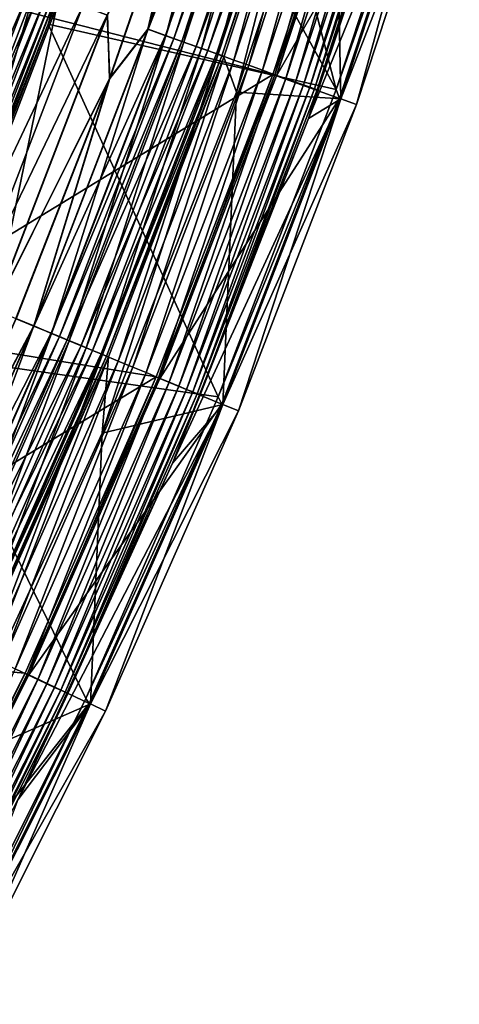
# Model space of a CAD drawing. Header units: metres. Extents: x -901 to 901, y -486 to 401.
# Tile 284 of 370: x 879 to 892, y -295 to -266. Entities that reach past the tile are written whole.
import ezdxf

# ---------------------------------------------------------------- set-up
doc = ezdxf.new("R2010")
doc.units = ezdxf.units.M

msp = doc.modelspace()

# ---------------------------------------------------------------- linework, layer by layer
at = {"layer": 'top'}
for points in [[(882.477661, -257.139374, -613.146606), (884.096924, -251.629318, -613.146606), (888.229797, -267.58609, -107.314049)], [(888.229797, -267.58609, -107.314049), (884.096924, -251.629318, -613.146606), (891.303223, -258.25296, -107.314049)], [(879.619629, -265.636017, -613.146606), (882.477661, -257.139374, -613.146606), (888.229797, -267.58609, -107.314049)], [(882.477661, -257.139374, -613.146606), (879.619629, -265.636017, -613.146606), (879.861084, -264.810638, -613.819397)], [(886.335449, -267.144775, -107.279144), (889.370361, -257.957825, -107.279144), (877.739563, -264.954834, -613.111694)], [(886.335449, -267.144775, -107.279144), (886.447144, -267.184753, -98), (889.370361, -257.957825, -107.279144)], [(886.447144, -267.184753, -98), (889.483948, -257.99231, -98), (889.370361, -257.957825, -107.279144)], [(889.483948, -257.99231, -98), (886.447144, -267.184753, -98), (891.397888, -258.572876, -98)], [(891.303223, -258.25296, -107.314049), (891.397888, -258.572876, -98), (888.229797, -267.58609, -107.314049)], [(891.397888, -258.572876, -98), (886.447144, -267.184753, -98), (888.330322, -267.858521, -98)], [(891.397888, -258.572876, -98), (888.330322, -267.858521, -98), (888.229797, -267.58609, -107.314049)], [(875.41864, -273.092102, -616.963562), (878.756836, -264.415619, -616.963562), (879.091003, -264.535156, -616.387024)], [(875.746521, -273.227936, -616.387024), (875.41864, -273.092102, -616.963562), (879.091003, -264.535156, -616.387024)], [(879.091003, -264.535156, -616.387024), (879.370972, -264.635315, -615.778259), (875.746521, -273.227936, -616.387024)], [(879.370972, -264.635315, -615.778259), (876.02124, -273.341736, -615.778259), (875.746521, -273.227936, -616.387024)], [(879.370972, -264.635315, -615.778259), (879.593628, -264.714966, -615.142639), (876.02124, -273.341736, -615.778259)], [(879.593628, -264.714966, -615.142639), (876.239807, -273.432251, -615.142639), (876.02124, -273.341736, -615.778259)], [(876.239807, -273.432251, -615.142639), (879.593628, -264.714966, -615.142639), (879.757446, -264.77356, -614.487244)], [(876.400513, -273.49881, -614.487244), (876.239807, -273.432251, -615.142639), (879.757446, -264.77356, -614.487244)], [(876.400513, -273.49881, -614.487244), (879.757446, -264.77356, -614.487244), (879.861084, -264.810638, -613.819397)], [(876.502197, -273.540924, -613.819397), (876.400513, -273.49881, -614.487244), (879.861084, -264.810638, -613.819397)], [(879.861084, -264.810638, -613.819397), (879.619629, -265.636017, -613.146606), (876.502197, -273.540924, -613.819397)], [(873.888, -274.713715, -613.111694), (886.335449, -267.144775, -107.279144), (877.739563, -264.954834, -613.111694)], [(884.706116, -276.770538, -107.314049), (875.726929, -275.499268, -613.146606), (879.619629, -265.636017, -613.146606)], [(879.619629, -265.636017, -613.146606), (875.726929, -275.499268, -613.146606), (876.502197, -273.540924, -613.819397)], [(888.229797, -267.58609, -107.314049), (884.706116, -276.770538, -107.314049), (879.619629, -265.636017, -613.146606)], [(882.853271, -276.171661, -107.279144), (886.335449, -267.144775, -107.279144), (873.888, -274.713715, -613.111694)], [(882.853271, -276.171661, -107.279144), (882.962952, -276.217102, -98), (886.335449, -267.144775, -107.279144)], [(882.962952, -276.217102, -98), (886.447144, -267.184753, -98), (886.335449, -267.144775, -107.279144)], [(886.447144, -267.184753, -98), (882.962952, -276.217102, -98), (888.330322, -267.858521, -98)], [(888.330322, -267.858521, -98), (882.962952, -276.217102, -98), (884.810791, -276.982452, -98)], [(888.229797, -267.58609, -107.314049), (888.330322, -267.858521, -98), (884.706116, -276.770538, -107.314049)], [(888.330322, -267.858521, -98), (884.810791, -276.982452, -98), (884.706116, -276.770538, -107.314049)], [(869.498901, -284.24292, -613.111694), (882.853271, -276.171661, -107.279144), (873.888, -274.713715, -613.111694)], [(884.706116, -276.770538, -107.314049), (880.74176, -285.774933, -107.314049), (875.726929, -275.499268, -613.146606)], [(880.74176, -285.774933, -107.314049), (876.34613, -294.567993, -107.314049), (875.726929, -275.499268, -613.146606)], [(869.498901, -284.24292, -613.111694), (878.932556, -285.016876, -107.279144), (882.853271, -276.171661, -107.279144)], [(878.932556, -285.016876, -107.279144), (879.039856, -285.067627, -98), (882.853271, -276.171661, -107.279144)], [(879.039856, -285.067627, -98), (882.962952, -276.217102, -98), (882.853271, -276.171661, -107.279144)], [(882.962952, -276.217102, -98), (879.039856, -285.067627, -98), (884.810791, -276.982452, -98)], [(884.810791, -276.982452, -98), (879.039856, -285.067627, -98), (880.8479, -285.922729, -98)], [(884.706116, -276.770538, -107.314049), (884.810791, -276.982452, -98), (880.74176, -285.774933, -107.314049)], [(884.810791, -276.982452, -98), (880.8479, -285.922729, -98), (880.74176, -285.774933, -107.314049)], [(874.582397, -293.659027, -107.279144), (878.932556, -285.016876, -107.279144), (869.498901, -284.24292, -613.111694)], [(874.582397, -293.659027, -107.279144), (874.687134, -293.714966, -98), (878.932556, -285.016876, -107.279144)], [(874.687134, -293.714966, -98), (879.039856, -285.067627, -98), (878.932556, -285.016876, -107.279144)], [(879.039856, -285.067627, -98), (874.687134, -293.714966, -98), (880.8479, -285.922729, -98)], [(876.45105, -294.657776, -98), (876.34613, -294.567993, -107.314049), (880.74176, -285.774933, -107.314049)], [(880.74176, -285.774933, -107.314049), (880.8479, -285.922729, -98), (876.45105, -294.657776, -98)], [(880.8479, -285.922729, -98), (874.687134, -293.714966, -98), (876.45105, -294.657776, -98)]]:
    msp.add_3dface(points, dxfattribs=at)
at = {"layer": 'top0'}
for points in [[(880.22467, -264.190063, -3.399924), (876.619751, -273.58847, -3.399924), (833.678528, -244.696198, -32.470963)], [(885.567139, -256.763672, -0.028766), (883.967896, -259.979309), (882.597351, -265.788147, -0.028766)], [(882.597351, -265.788147, -0.028766), (883.1427, -265.983215, -0.114353), (885.567139, -256.763672, -0.028766)], [(885.576904, -256.766663, -3.056892), (886.111206, -256.928619, -3.22474), (882.606995, -265.791565, -3.056892)], [(882.606995, -265.791565, -3.056892), (883.981995, -259.983856, -3), (885.576904, -256.766663, -3.056892)], [(886.111206, -256.928619, -3.22474), (883.13269, -265.979614, -3.22474), (882.606995, -265.791565, -3.056892)], [(886.111206, -256.928619, -3.22474), (886.363708, -257.005157, -3.348771), (883.13269, -265.979614, -3.22474)], [(885.567139, -256.763672, -0.028766), (883.1427, -265.983215, -0.114353), (886.121338, -256.931702, -0.114353)], [(886.121338, -256.931702, -0.114353), (883.1427, -265.983215, -0.114353), (883.678711, -266.174957, -0.255695)], [(886.121338, -256.931702, -0.114353), (883.678711, -266.174957, -0.255695), (886.666138, -257.096832, -0.255695)], [(886.363708, -257.005157, -3.348771), (883.381165, -266.068481, -3.348771), (883.13269, -265.979614, -3.22474)], [(886.363708, -257.005157, -3.348771), (886.60321, -257.077759, -3.497899), (883.381165, -266.068481, -3.348771)], [(886.60321, -257.077759, -3.497899), (883.616821, -266.152802, -3.497899), (883.381165, -266.068481, -3.348771)], [(886.60321, -257.077759, -3.497899), (887.03479, -257.208588, -3.865118), (883.616821, -266.152802, -3.497899)], [(887.03479, -257.208588, -3.865118), (884.041443, -266.304688, -3.865118), (883.616821, -266.152802, -3.497899)], [(886.666138, -257.096832, -0.255695), (883.678711, -266.174957, -0.255695), (884.199341, -266.361176, -0.451727)], [(887.03479, -257.208588, -3.865118), (887.389954, -257.316254, -4.312942), (884.041443, -266.304688, -3.865118)], [(886.666138, -257.096832, -0.255695), (884.199341, -266.361176, -0.451727), (887.195251, -257.257233, -0.451727)], [(887.195251, -257.257233, -0.451727), (884.199341, -266.361176, -0.451727), (884.69873, -266.539795, -0.70103)], [(884.69873, -266.539795, -0.70103), (887.70282, -257.411072, -0.70103), (887.195251, -257.257233, -0.451727)], [(887.389954, -257.316254, -4.312942), (884.39093, -266.429688, -4.312942), (884.041443, -266.304688, -3.865118)], [(887.389954, -257.316254, -4.312942), (887.65564, -257.39679, -4.82471), (884.39093, -266.429688, -4.312942)], [(887.65564, -257.39679, -4.82471), (884.652344, -266.523193, -4.82471), (884.39093, -266.429688, -4.312942)], [(887.65564, -257.39679, -4.82471), (887.820923, -257.446869, -5.381563), (884.652344, -266.523193, -4.82471)], [(887.820923, -257.446869, -5.381563), (884.814941, -266.58136, -5.381563), (884.652344, -266.523193, -4.82471)], [(885.172424, -266.709229, -1.000777), (887.70282, -257.411072, -0.70103), (884.69873, -266.539795, -0.70103)], [(887.820923, -257.446869, -5.381563), (887.886169, -257.506226, -5.959025), (884.814941, -266.58136, -5.381563)], [(887.886169, -257.506226, -5.959025), (884.875061, -266.620941, -5.959025), (884.814941, -266.58136, -5.381563)], [(887.886169, -257.506226, -5.959025), (885.247437, -267.673798, -87), (884.875061, -266.620941, -5.959025)], [(887.70282, -257.411072, -0.70103), (885.172424, -266.709229, -1.000777), (888.184204, -257.557007, -1.000777)], [(888.184204, -257.557007, -1.000777), (885.172424, -266.709229, -1.000777), (885.616211, -266.868011, -1.34779)], [(887.886169, -257.506226, -5.959025), (888.194824, -258.911102, -87), (885.247437, -267.673798, -87)], [(885.616211, -266.868011, -1.34779), (888.635254, -257.693756, -1.34779), (888.184204, -257.557007, -1.000777)], [(886.026001, -267.014587, -1.738888), (888.635254, -257.693756, -1.34779), (885.616211, -266.868011, -1.34779)], [(886.026001, -267.014587, -1.738888), (889.051758, -257.820007, -1.738888), (888.635254, -257.693756, -1.34779)], [(886.397766, -267.147583, -2.170691), (889.051758, -257.820007, -1.738888), (886.026001, -267.014587, -1.738888)], [(889.051758, -257.820007, -1.738888), (886.397766, -267.147583, -2.170691), (889.429626, -257.93454, -2.170691)], [(889.429626, -257.93454, -2.170691), (886.397766, -267.147583, -2.170691), (886.728394, -267.265839, -2.639013)], [(886.728394, -267.265839, -2.639013), (889.765564, -258.036377, -2.639013), (889.429626, -257.93454, -2.170691)], [(887.014709, -267.368256, -3.139467), (889.765564, -258.036377, -2.639013), (886.728394, -267.265839, -2.639013)], [(887.014709, -267.368256, -3.139467), (890.056641, -258.124603, -3.139467), (889.765564, -258.036377, -2.639013)], [(887.253784, -267.453766, -3.667668), (890.056641, -258.124603, -3.139467), (887.014709, -267.368256, -3.139467)], [(887.253784, -267.453766, -3.667668), (890.299622, -258.198273, -3.667668), (890.056641, -258.124603, -3.139467)], [(887.442932, -267.521423, -4.218875), (890.299622, -258.198273, -3.667668), (887.253784, -267.453766, -3.667668)], [(890.299622, -258.198273, -3.667668), (887.442932, -267.521423, -4.218875), (890.49176, -258.256531, -4.218875)], [(890.49176, -258.256531, -4.218875), (887.442932, -267.521423, -4.218875), (887.580627, -267.570709, -4.786941)], [(890.631775, -258.29895, -4.786941), (890.49176, -258.256531, -4.218875), (887.580627, -267.570709, -4.786941)], [(890.631775, -258.29895, -4.786941), (887.580627, -267.570709, -4.786941), (887.666016, -267.601227, -5.365363)], [(890.718506, -258.325256, -5.365363), (890.631775, -258.29895, -4.786941), (887.666016, -267.601227, -5.365363)], [(887.666016, -267.601227, -5.365363), (890.384705, -259.59024, -5.947641), (890.718506, -258.325256, -5.365363)], [(891.433838, -258.582397, -87), (890.384705, -259.59024, -5.947641), (887.403076, -268.454834, -5.947641)], [(891.433838, -258.582397, -87), (887.403076, -268.454834, -5.947641), (888.365662, -267.869904, -87)], [(891.433838, -258.582397, -87), (888.365662, -267.869904, -87), (888.194824, -258.911102, -87)], [(888.365662, -267.869904, -87), (885.247437, -267.673798, -87), (888.194824, -258.911102, -87)], [(887.403076, -268.454834, -5.947641), (890.384705, -259.59024, -5.947641), (887.666016, -267.601227, -5.365363)], [(883.981995, -259.983856, -3), (881.466797, -267.262421, -3), (881.387939, -265.37323, -3)], [(881.391724, -265.374573), (881.452881, -267.257324), (883.967896, -259.979309)], [(883.967896, -259.979309), (881.452881, -267.257324), (882.597351, -265.788147, -0.028766)], [(881.466797, -267.262421, -3), (883.981995, -259.983856, -3), (882.606995, -265.791565, -3.056892)], [(876.619751, -273.58847, -3.399924), (880.22467, -264.190063, -3.399924), (880.658752, -265.094696, -3.101714)], [(879.228088, -264.582916, -0.456723), (875.881042, -273.282471, -0.456723), (876.567688, -273.566895, -0.204445)], [(879.228088, -264.582916, -0.456723), (878.28363, -265.150696, -0.803848), (875.881042, -273.282471, -0.456723)], [(879.927856, -264.833221, -0.204445), (879.228088, -264.582916, -0.456723), (876.567688, -273.566895, -0.204445)], [(879.927856, -264.833221, -0.204445), (876.567688, -273.566895, -0.204445), (878.00238, -274.161163)], [(881.391724, -265.374573), (879.927856, -264.833221, -0.204445), (878.00238, -274.161163)], [(877.284912, -273.863953, -3.101714), (876.619751, -273.58847, -3.399924), (880.658752, -265.094696, -3.101714)], [(880.658752, -265.094696, -3.101714), (881.387939, -265.37323, -3), (877.284912, -273.863953, -3.101714)], [(881.387939, -265.37323, -3), (877.998657, -274.159637, -3), (877.284912, -273.863953, -3.101714)], [(881.387939, -265.37323, -3), (881.466797, -267.262421, -3), (877.998657, -274.159637, -3)], [(881.391724, -265.374573), (878.00238, -274.161163), (881.452881, -267.257324)], [(882.597351, -265.788147, -0.028766), (881.452881, -267.257324), (879.187134, -274.651917, -0.028766)], [(879.187134, -274.651917, -0.028766), (879.722229, -274.873535, -0.114353), (882.597351, -265.788147, -0.028766)], [(882.606995, -265.791565, -3.056892), (883.13269, -265.979614, -3.22474), (879.196594, -274.655823, -3.056892)], [(879.196594, -274.655823, -3.056892), (881.466797, -267.262421, -3), (882.606995, -265.791565, -3.056892)], [(879.722229, -274.873535, -0.114353), (883.1427, -265.983215, -0.114353), (882.597351, -265.788147, -0.028766)], [(883.13269, -265.979614, -3.22474), (879.712402, -274.869476, -3.22474), (879.196594, -274.655823, -3.056892)], [(883.13269, -265.979614, -3.22474), (883.381165, -266.068481, -3.348771), (879.712402, -274.869476, -3.22474)], [(883.381165, -266.068481, -3.348771), (879.956238, -274.970459, -3.348771), (879.712402, -274.869476, -3.22474)], [(879.722229, -274.873535, -0.114353), (880.24823, -275.091431, -0.255695), (883.1427, -265.983215, -0.114353)], [(883.381165, -266.068481, -3.348771), (883.616821, -266.152802, -3.497899), (879.956238, -274.970459, -3.348771)], [(883.1427, -265.983215, -0.114353), (880.24823, -275.091431, -0.255695), (883.678711, -266.174957, -0.255695)], [(883.616821, -266.152802, -3.497899), (880.187439, -275.066254, -3.497899), (879.956238, -274.970459, -3.348771)], [(883.616821, -266.152802, -3.497899), (884.041443, -266.304688, -3.865118), (880.187439, -275.066254, -3.497899)], [(884.041443, -266.304688, -3.865118), (880.604187, -275.238861, -3.865118), (880.187439, -275.066254, -3.497899)], [(883.678711, -266.174957, -0.255695), (880.24823, -275.091431, -0.255695), (880.759094, -275.303009, -0.451727)], [(884.041443, -266.304688, -3.865118), (884.39093, -266.429688, -4.312942), (880.604187, -275.238861, -3.865118)], [(883.678711, -266.174957, -0.255695), (880.759094, -275.303009, -0.451727), (884.199341, -266.361176, -0.451727)], [(884.199341, -266.361176, -0.451727), (880.759094, -275.303009, -0.451727), (881.249084, -275.505981, -0.70103)], [(884.199341, -266.361176, -0.451727), (881.249084, -275.505981, -0.70103), (884.69873, -266.539795, -0.70103)], [(884.39093, -266.429688, -4.312942), (880.947083, -275.38089, -4.312942), (880.604187, -275.238861, -3.865118)], [(884.39093, -266.429688, -4.312942), (884.652344, -266.523193, -4.82471), (880.947083, -275.38089, -4.312942)], [(884.652344, -266.523193, -4.82471), (881.203552, -275.487122, -4.82471), (880.947083, -275.38089, -4.312942)], [(884.652344, -266.523193, -4.82471), (884.814941, -266.58136, -5.381563), (881.203552, -275.487122, -4.82471)], [(884.814941, -266.58136, -5.381563), (881.363098, -275.553223, -5.381563), (881.203552, -275.487122, -4.82471)], [(885.247437, -267.673798, -87), (881.231445, -277.849609, -87), (884.875061, -266.620941, -5.959025)], [(884.875061, -266.620941, -5.959025), (881.231445, -277.849609, -87), (881.420349, -275.576935, -5.959025)], [(884.69873, -266.539795, -0.70103), (881.249084, -275.505981, -0.70103), (881.713867, -275.698517, -1.000777)], [(884.814941, -266.58136, -5.381563), (884.875061, -266.620941, -5.959025), (881.363098, -275.553223, -5.381563)], [(884.875061, -266.620941, -5.959025), (881.420349, -275.576935, -5.959025), (881.363098, -275.553223, -5.381563)], [(881.713867, -275.698517, -1.000777), (885.172424, -266.709229, -1.000777), (884.69873, -266.539795, -0.70103)], [(882.149353, -275.878906, -1.34779), (885.172424, -266.709229, -1.000777), (881.713867, -275.698517, -1.000777)], [(885.172424, -266.709229, -1.000777), (882.149353, -275.878906, -1.34779), (885.616211, -266.868011, -1.34779)], [(885.616211, -266.868011, -1.34779), (882.149353, -275.878906, -1.34779), (882.551453, -276.045471, -1.738888)], [(882.551453, -276.045471, -1.738888), (886.026001, -267.014587, -1.738888), (885.616211, -266.868011, -1.34779)], [(881.466797, -267.262421, -3), (878.662598, -274.434631, -3), (877.998657, -274.159637, -3)], [(878.00238, -274.161163), (878.648926, -274.428955), (881.452881, -267.257324)], [(881.452881, -267.257324), (878.648926, -274.428955), (879.187134, -274.651917, -0.028766)], [(879.196594, -274.655823, -3.056892), (878.662598, -274.434631, -3), (881.466797, -267.262421, -3)], [(882.916321, -276.196564, -2.170691), (886.026001, -267.014587, -1.738888), (882.551453, -276.045471, -1.738888)], [(882.916321, -276.196564, -2.170691), (886.397766, -267.147583, -2.170691), (886.026001, -267.014587, -1.738888)], [(883.240662, -276.330933, -2.639013), (886.397766, -267.147583, -2.170691), (882.916321, -276.196564, -2.170691)], [(886.397766, -267.147583, -2.170691), (883.240662, -276.330933, -2.639013), (886.728394, -267.265839, -2.639013)], [(886.728394, -267.265839, -2.639013), (883.240662, -276.330933, -2.639013), (883.521667, -276.447327, -3.139467)], [(883.521667, -276.447327, -3.139467), (887.014709, -267.368256, -3.139467), (886.728394, -267.265839, -2.639013)], [(883.756287, -276.544495, -3.667668), (887.014709, -267.368256, -3.139467), (883.521667, -276.447327, -3.139467)], [(883.756287, -276.544495, -3.667668), (887.253784, -267.453766, -3.667668), (887.014709, -267.368256, -3.139467)], [(883.941833, -276.621368, -4.218875), (887.253784, -267.453766, -3.667668), (883.756287, -276.544495, -3.667668)], [(883.941833, -276.621368, -4.218875), (887.442932, -267.521423, -4.218875), (887.253784, -267.453766, -3.667668)], [(887.442932, -267.521423, -4.218875), (883.941833, -276.621368, -4.218875), (884.076965, -276.677338, -4.786941)], [(887.580627, -267.570709, -4.786941), (887.442932, -267.521423, -4.218875), (884.076965, -276.677338, -4.786941)], [(887.580627, -267.570709, -4.786941), (884.076965, -276.677338, -4.786941), (884.160706, -276.712036, -5.365363)], [(887.666016, -267.601227, -5.365363), (887.580627, -267.570709, -4.786941), (884.160706, -276.712036, -5.365363)], [(884.845459, -276.995667, -87), (881.231445, -277.849609, -87), (885.247437, -267.673798, -87)], [(887.403076, -268.454834, -5.947641), (883.339905, -278.750305, -5.947641), (888.365662, -267.869904, -87)], [(888.365662, -267.869904, -87), (883.339905, -278.750305, -5.947641), (884.845459, -276.995667, -87)], [(884.160706, -276.712036, -5.365363), (887.403076, -268.454834, -5.947641), (887.666016, -267.601227, -5.365363)], [(888.365662, -267.869904, -87), (884.845459, -276.995667, -87), (885.247437, -267.673798, -87)], [(883.339905, -278.750305, -5.947641), (887.403076, -268.454834, -5.947641), (884.160706, -276.712036, -5.365363)], [(879.187134, -274.651917, -0.028766), (878.648926, -274.428955), (875.562561, -281.478333)], [(875.575989, -281.484558, -3), (878.662598, -274.434631, -3), (879.196594, -274.655823, -3.056892)], [(879.187134, -274.651917, -0.028766), (875.562561, -281.478333), (875.342285, -283.329773, -0.028766)], [(875.342285, -283.329773, -0.028766), (875.865845, -283.577454, -0.114353), (879.187134, -274.651917, -0.028766)], [(879.196594, -274.655823, -3.056892), (879.712402, -274.869476, -3.22474), (875.351501, -283.334167, -3.056892)], [(875.351501, -283.334167, -3.056892), (875.575989, -281.484558, -3), (879.196594, -274.655823, -3.056892)], [(879.712402, -274.869476, -3.22474), (875.856262, -283.572906, -3.22474), (875.351501, -283.334167, -3.056892)], [(879.712402, -274.869476, -3.22474), (879.956238, -274.970459, -3.348771), (875.856262, -283.572906, -3.22474)], [(875.865845, -283.577454, -0.114353), (879.722229, -274.873535, -0.114353), (879.187134, -274.651917, -0.028766)], [(875.865845, -283.577454, -0.114353), (876.380493, -283.820892, -0.255695), (879.722229, -274.873535, -0.114353)], [(876.380493, -283.820892, -0.255695), (880.24823, -275.091431, -0.255695), (879.722229, -274.873535, -0.114353)], [(879.956238, -274.970459, -3.348771), (876.094788, -283.68576, -3.348771), (875.856262, -283.572906, -3.22474)], [(879.956238, -274.970459, -3.348771), (880.187439, -275.066254, -3.497899), (876.094788, -283.68576, -3.348771)], [(880.187439, -275.066254, -3.497899), (876.321045, -283.792786, -3.497899), (876.094788, -283.68576, -3.348771)], [(880.187439, -275.066254, -3.497899), (880.604187, -275.238861, -3.865118), (876.321045, -283.792786, -3.497899)], [(876.380493, -283.820892, -0.255695), (876.880371, -284.057343, -0.451727), (880.24823, -275.091431, -0.255695)], [(880.24823, -275.091431, -0.255695), (876.880371, -284.057343, -0.451727), (880.759094, -275.303009, -0.451727)], [(880.604187, -275.238861, -3.865118), (876.72876, -283.985657, -3.865118), (876.321045, -283.792786, -3.497899)], [(880.604187, -275.238861, -3.865118), (880.947083, -275.38089, -4.312942), (876.72876, -283.985657, -3.865118)], [(880.947083, -275.38089, -4.312942), (877.06427, -284.144348, -4.312942), (876.72876, -283.985657, -3.865118)], [(880.759094, -275.303009, -0.451727), (876.880371, -284.057343, -0.451727), (877.359802, -284.284149, -0.70103)], [(880.947083, -275.38089, -4.312942), (881.203552, -275.487122, -4.82471), (877.06427, -284.144348, -4.312942)], [(881.203552, -275.487122, -4.82471), (877.315247, -284.263062, -4.82471), (877.06427, -284.144348, -4.312942)], [(881.203552, -275.487122, -4.82471), (881.363098, -275.553223, -5.381563), (877.315247, -284.263062, -4.82471)], [(880.759094, -275.303009, -0.451727), (877.359802, -284.284149, -0.70103), (881.249084, -275.505981, -0.70103)], [(881.249084, -275.505981, -0.70103), (877.359802, -284.284149, -0.70103), (877.814575, -284.499268, -1.000777)], [(881.249084, -275.505981, -0.70103), (877.814575, -284.499268, -1.000777), (881.713867, -275.698517, -1.000777)], [(881.231445, -277.849609, -87), (876.654785, -287.785858, -87), (881.420349, -275.576935, -5.959025)], [(881.420349, -275.576935, -5.959025), (876.654785, -287.785858, -87), (877.530334, -284.352631, -5.959025)], [(881.363098, -275.553223, -5.381563), (877.471375, -284.336914, -5.381563), (877.315247, -284.263062, -4.82471)], [(881.363098, -275.553223, -5.381563), (881.420349, -275.576935, -5.959025), (877.471375, -284.336914, -5.381563)], [(881.420349, -275.576935, -5.959025), (877.530334, -284.352631, -5.959025), (877.471375, -284.336914, -5.381563)], [(881.713867, -275.698517, -1.000777), (877.814575, -284.499268, -1.000777), (878.240723, -284.700836, -1.34779)], [(878.240723, -284.700836, -1.34779), (882.149353, -275.878906, -1.34779), (881.713867, -275.698517, -1.000777)], [(878.634155, -284.886932, -1.738888), (882.149353, -275.878906, -1.34779), (878.240723, -284.700836, -1.34779)], [(882.149353, -275.878906, -1.34779), (878.634155, -284.886932, -1.738888), (882.551453, -276.045471, -1.738888)], [(882.551453, -276.045471, -1.738888), (878.634155, -284.886932, -1.738888), (878.991089, -285.055786, -2.170691)], [(878.991089, -285.055786, -2.170691), (882.916321, -276.196564, -2.170691), (882.551453, -276.045471, -1.738888)], [(879.308472, -285.205933, -2.639013), (882.916321, -276.196564, -2.170691), (878.991089, -285.055786, -2.170691)], [(879.308472, -285.205933, -2.639013), (883.240662, -276.330933, -2.639013), (882.916321, -276.196564, -2.170691)], [(879.583435, -285.335999, -3.139467), (883.240662, -276.330933, -2.639013), (879.308472, -285.205933, -2.639013)], [(883.240662, -276.330933, -2.639013), (879.583435, -285.335999, -3.139467), (883.521667, -276.447327, -3.139467)], [(883.521667, -276.447327, -3.139467), (879.583435, -285.335999, -3.139467), (879.812927, -285.44458, -3.667668)], [(879.812927, -285.44458, -3.667668), (883.756287, -276.544495, -3.667668), (883.521667, -276.447327, -3.139467)], [(879.994507, -285.530457, -4.218875), (883.756287, -276.544495, -3.667668), (879.812927, -285.44458, -3.667668)], [(879.994507, -285.530457, -4.218875), (883.941833, -276.621368, -4.218875), (883.756287, -276.544495, -3.667668)], [(880.12677, -285.593018, -4.786941), (883.941833, -276.621368, -4.218875), (879.994507, -285.530457, -4.218875)], [(884.076965, -276.677338, -4.786941), (883.941833, -276.621368, -4.218875), (880.12677, -285.593018, -4.786941)], [(884.076965, -276.677338, -4.786941), (880.12677, -285.593018, -4.786941), (880.208679, -285.631775, -5.365363)], [(884.160706, -276.712036, -5.365363), (884.076965, -276.677338, -4.786941), (880.208679, -285.631775, -5.365363)], [(880.208679, -285.631775, -5.365363), (883.339905, -278.750305, -5.947641), (884.160706, -276.712036, -5.365363)], [(883.339905, -278.750305, -5.947641), (878.709412, -288.803375, -5.947641), (884.845459, -276.995667, -87)], [(884.845459, -276.995667, -87), (878.709412, -288.803375, -5.947641), (880.881775, -285.937714, -87)], [(884.845459, -276.995667, -87), (880.881775, -285.937714, -87), (881.231445, -277.849609, -87)], [(880.881775, -285.937714, -87), (876.654785, -287.785858, -87), (881.231445, -277.849609, -87)], [(878.709412, -288.803375, -5.947641), (883.339905, -278.750305, -5.947641), (880.208679, -285.631775, -5.365363)], [(878.634155, -284.886932, -1.738888), (874.634033, -293.705383, -2.170691), (878.991089, -285.055786, -2.170691)], [(878.991089, -285.055786, -2.170691), (874.634033, -293.705383, -2.170691), (874.943665, -293.870941, -2.639013)], [(874.943665, -293.870941, -2.639013), (879.308472, -285.205933, -2.639013), (878.991089, -285.055786, -2.170691)], [(875.211914, -294.014313, -3.139467), (879.308472, -285.205933, -2.639013), (874.943665, -293.870941, -2.639013)], [(875.211914, -294.014313, -3.139467), (879.583435, -285.335999, -3.139467), (879.308472, -285.205933, -2.639013)], [(875.435791, -294.134033, -3.667668), (879.583435, -285.335999, -3.139467), (875.211914, -294.014313, -3.139467)], [(879.583435, -285.335999, -3.139467), (875.435791, -294.134033, -3.667668), (879.812927, -285.44458, -3.667668)], [(879.812927, -285.44458, -3.667668), (875.435791, -294.134033, -3.667668), (875.612915, -294.228729, -4.218875)], [(875.612915, -294.228729, -4.218875), (879.994507, -285.530457, -4.218875), (879.812927, -285.44458, -3.667668)], [(875.741943, -294.297729, -4.786941), (879.994507, -285.530457, -4.218875), (875.612915, -294.228729, -4.218875)], [(875.741943, -294.297729, -4.786941), (880.12677, -285.593018, -4.786941), (879.994507, -285.530457, -4.218875)], [(875.821899, -294.340454, -5.365363), (880.12677, -285.593018, -4.786941), (875.741943, -294.297729, -4.786941)], [(880.208679, -285.631775, -5.365363), (880.12677, -285.593018, -4.786941), (875.821899, -294.340454, -5.365363)], [(875.821899, -294.340454, -5.365363), (878.709412, -288.803375, -5.947641), (880.208679, -285.631775, -5.365363)], [(880.881775, -285.937714, -87), (876.484009, -294.6745, -87), (876.654785, -287.785858, -87)], [(878.709412, -288.803375, -5.947641), (876.484009, -294.6745, -87), (880.881775, -285.937714, -87)]]:
    msp.add_3dface(points, dxfattribs=at)
at = {"layer": 'top01'}
for points in [[(891.433838, -258.582397, -105), (888.365662, -267.869904, -105), (891.433838, -258.582397, -80)], [(888.365662, -267.869904, -105), (888.365662, -267.869904, -80), (891.433838, -258.582397, -80)], [(888.365662, -267.869904, -105), (891.433838, -258.582397, -105), (888.836426, -268.03833, -105)], [(891.912292, -258.727539, -80), (891.433838, -258.582397, -80), (888.365662, -267.869904, -80)], [(888.836426, -268.03833, -80), (891.912292, -258.727539, -80), (888.365662, -267.869904, -80)], [(891.433838, -258.582397, -105), (891.912292, -258.727539, -105), (888.836426, -268.03833, -105)], [(888.836426, -268.03833, -105), (891.912292, -258.727539, -105), (888.836426, -268.03833, -80)], [(891.912292, -258.727539, -105), (891.912292, -258.727539, -80), (888.836426, -268.03833, -80)], [(888.365662, -267.869904, -105), (884.845459, -276.995667, -105), (888.365662, -267.869904, -80)], [(884.845459, -276.995667, -105), (884.845459, -276.995667, -80), (888.365662, -267.869904, -80)], [(884.845459, -276.995667, -105), (888.365662, -267.869904, -105), (885.307434, -277.187012, -105)], [(888.836426, -268.03833, -80), (888.365662, -267.869904, -80), (884.845459, -276.995667, -80)], [(888.365662, -267.869904, -105), (888.836426, -268.03833, -105), (885.307434, -277.187012, -105)], [(885.307434, -277.187012, -80), (888.836426, -268.03833, -80), (884.845459, -276.995667, -80)], [(885.307434, -277.187012, -105), (888.836426, -268.03833, -105), (885.307434, -277.187012, -80)], [(888.836426, -268.03833, -105), (888.836426, -268.03833, -80), (885.307434, -277.187012, -80)], [(884.845459, -276.995667, -105), (880.881775, -285.937714, -105), (884.845459, -276.995667, -80)], [(880.881775, -285.937714, -105), (880.881775, -285.937714, -80), (884.845459, -276.995667, -80)], [(880.881775, -285.937714, -105), (884.845459, -276.995667, -105), (881.33374, -286.151489, -105)], [(885.307434, -277.187012, -80), (884.845459, -276.995667, -80), (880.881775, -285.937714, -80)], [(881.33374, -286.151489, -80), (885.307434, -277.187012, -80), (880.881775, -285.937714, -80)], [(884.845459, -276.995667, -105), (885.307434, -277.187012, -105), (881.33374, -286.151489, -105)], [(881.33374, -286.151489, -105), (885.307434, -277.187012, -105), (881.33374, -286.151489, -80)], [(885.307434, -277.187012, -105), (885.307434, -277.187012, -80), (881.33374, -286.151489, -80)], [(880.881775, -285.937714, -105), (876.484009, -294.6745, -105), (880.881775, -285.937714, -80)], [(876.484009, -294.6745, -105), (876.484009, -294.6745, -80), (880.881775, -285.937714, -80)], [(876.484009, -294.6745, -105), (880.881775, -285.937714, -105), (876.924988, -294.910187, -105)], [(881.33374, -286.151489, -80), (880.881775, -285.937714, -80), (876.484009, -294.6745, -80)], [(880.881775, -285.937714, -105), (881.33374, -286.151489, -105), (876.924988, -294.910187, -105)], [(876.924988, -294.910187, -80), (881.33374, -286.151489, -80), (876.484009, -294.6745, -80)], [(876.924988, -294.910187, -105), (881.33374, -286.151489, -105), (876.924988, -294.910187, -80)], [(881.33374, -286.151489, -105), (881.33374, -286.151489, -80), (876.924988, -294.910187, -80)]]:
    msp.add_3dface(points, dxfattribs=at)

doc.saveas('drawing.dxf')
